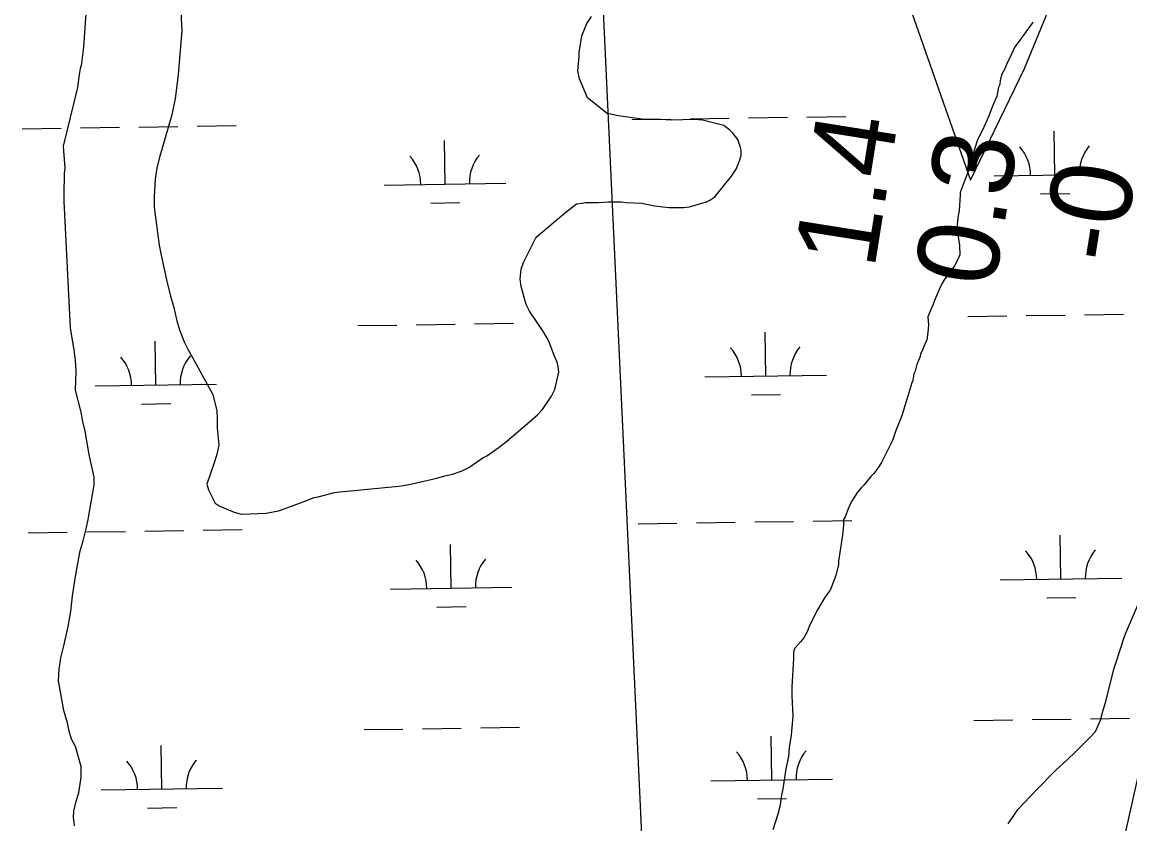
# Model space of a CAD drawing. Extents: x 3807117 to 3845308, y 337856 to 363736.
# Drawn here: x 3830117 to 3831029, y 344118 to 344779 of the extents above; entities that cross this region are included whole.
import ezdxf

# ---------------------------------------------------------------- set-up
doc = ezdxf.new("R2010")
doc.units = 0
for name, color, linetype in [('V-RIVR-RANG', 7, 'Continuous'), ('V-SITE-VEGE', 7, 'Continuous'), ('V-TOPO-DPTH', 7, 'Continuous'), ('V-TOPO-MINR', 7, 'Continuous'), ('V-TOPO-WATR', 7, 'Continuous'), ('V-WETL-SWMP', 7, 'Continuous')]:
    doc.layers.add(name, color=color, linetype=linetype)

msp = doc.modelspace()

# ---------------------------------------------------------------- linework, layer by layer
at = {"layer": 'V-SITE-VEGE'}
for p, q in [((3830168.13, 344757.99), (3830169.93, 344785.64)), ((3830247.83, 344787.15), (3830248.77, 344771.48)), ((3830582, 344777.52), (3830585.68, 344783.06)), ((3830577.86, 344767.37), (3830582, 344777.52)), ((3830946.58, 344774.85), (3830943.36, 344770.7)), ((3830948.88, 344778.54), (3830946.58, 344774.85)), ((3830248.77, 344771.48), (3830246.51, 344745.2)), ((3830575.58, 344753.54), (3830577.86, 344767.37)), ((3830943.36, 344770.7), (3830937.84, 344762.85)), ((3830166.77, 344746.92), (3830168.13, 344757.99)), ((3830934.16, 344758.24), (3830929.56, 344748.09)), ((3830937.84, 344762.85), (3830934.16, 344758.24)), ((3830166.31, 344744.16), (3830166.77, 344746.92)), ((3830574.68, 344738.33), (3830575.58, 344750.31)), ((3830575.58, 344750.31), (3830575.58, 344753.54)), ((3830929.56, 344748.09), (3830927.73, 344744.4)), ((3830164.48, 344735.4), (3830165.39, 344740.47)), ((3830165.39, 344740.47), (3830166.31, 344744.16)), ((3830246.51, 344745.2), (3830245.6, 344735.06)), ((3830576.07, 344731.88), (3830574.68, 344738.33)), ((3830926.35, 344740.71), (3830923.13, 344735.17)), ((3830927.73, 344744.4), (3830926.35, 344740.71)), ((3830163.11, 344724.79), (3830164.48, 344735.4)), ((3830245.6, 344735.06), (3830243.32, 344715.7)), ((3830582.55, 344716.22), (3830576.07, 344731.88)), ((3830922.22, 344730.56), (3830921.76, 344727.34)), ((3830923.13, 344735.17), (3830922.22, 344730.56)), ((3830151.2, 344676.38), (3830163.11, 344724.79)), ((3830920.85, 344725.03), (3830919.47, 344717.66)), ((3830921.76, 344727.34), (3830920.85, 344725.03)), ((3830243.32, 344715.7), (3830240.58, 344702.33)), ((3830598.7, 344703.34), (3830582.55, 344716.22)), ((3830919.47, 344717.66), (3830915.8, 344709.35)), ((3830240.58, 344702.33), (3830230.49, 344668.21)), ((3830607.92, 344701.51), (3830598.7, 344703.34)), ((3830619.45, 344699.68), (3830607.92, 344701.51)), ((3830913.04, 344701.98), (3830912.12, 344700.13)), ((3830915.8, 344709.35), (3830913.04, 344701.98)), ((3830629.13, 344698.31), (3830619.45, 344699.68)), ((3830642.5, 344698.33), (3830629.13, 344698.31)), ((3830651.25, 344697.89), (3830642.5, 344698.33)), ((3830670.61, 344698.38), (3830651.25, 344697.89)), ((3830677.06, 344697.93), (3830670.61, 344698.38)), ((3830694.59, 344693.35), (3830677.06, 344697.93)), ((3830699.66, 344689.66), (3830694.59, 344693.35)), ((3830912.12, 344700.13), (3830907.53, 344689.52)), ((3830702.43, 344686.9), (3830699.66, 344689.66)), ((3830706.13, 344681.84), (3830702.43, 344686.9)), ((3830907.53, 344689.52), (3830903.4, 344681.68)), ((3830151.67, 344672.7), (3830151.2, 344676.38)), ((3830708.44, 344675.39), (3830706.13, 344681.84)), ((3830708.91, 344673.09), (3830708.44, 344675.39)), ((3830903.4, 344681.68), (3830899.27, 344668.77)), ((3830152.61, 344658.41), (3830151.67, 344672.7)), ((3830230.49, 344668.21), (3830228.2, 344658.53)), ((3830704.78, 344657.41), (3830708, 344665.25)), ((3830708, 344665.25), (3830708.91, 344668.94)), ((3830708.91, 344668.94), (3830708.91, 344673.09)), ((3830898.81, 344666.46), (3830897.89, 344664.16)), ((3830899.27, 344668.77), (3830898.81, 344666.46)), ((3830152.16, 344654.26), (3830152.61, 344658.41)), ((3830228.2, 344658.53), (3830226.83, 344649.3)), ((3830701.1, 344651.87), (3830704.78, 344657.41)), ((3830896.52, 344658.17), (3830894.22, 344651.25)), ((3830897.9, 344661.85), (3830896.52, 344658.17)), ((3830897.89, 344664.16), (3830897.9, 344661.85)), ((3830151.73, 344635.82), (3830152.16, 344654.26)), ((3830226.83, 344649.3), (3830225.93, 344635.01)), ((3830687.3, 344634.8), (3830701.1, 344651.87)), ((3830894.22, 344651.25), (3830891.01, 344643.41)), ((3830891.01, 344643.41), (3830889.18, 344638.33)), ((3830889.18, 344638.33), (3830889.18, 344636.03)), ((3830151.73, 344631.22), (3830151.73, 344635.82)), ((3830156.96, 344526.6), (3830151.73, 344631.22)), ((3830225.93, 344635.01), (3830225.94, 344626.26)), ((3830564.72, 344622.17), (3830573.46, 344629.09)), ((3830573.46, 344629.09), (3830578.07, 344629.56)), ((3830578.07, 344629.56), (3830580.84, 344630.03)), ((3830580.84, 344630.03), (3830591.44, 344630.04)), ((3830591.44, 344630.04), (3830599.74, 344630.52)), ((3830599.74, 344630.52), (3830610.34, 344630.53)), ((3830610.34, 344630.53), (3830614.48, 344630.08)), ((3830614.48, 344630.08), (3830626.93, 344629.64)), ((3830626.93, 344629.64), (3830633.85, 344628.26)), ((3830633.85, 344628.26), (3830637.54, 344627.35)), ((3830666.58, 344626.47), (3830680.39, 344630.64)), ((3830680.39, 344630.64), (3830683.16, 344632.03)), ((3830683.16, 344632.03), (3830687.3, 344634.8)), ((3830889.18, 344636.03), (3830888.27, 344623.58)), ((3830225.94, 344626.26), (3830230.14, 344594.92)), ((3830540.32, 344601.39), (3830564.72, 344622.17)), ((3830637.54, 344627.35), (3830649.52, 344625.98)), ((3830649.52, 344625.98), (3830661.5, 344626)), ((3830661.5, 344626), (3830666.58, 344626.47)), ((3830888.27, 344623.58), (3830887.36, 344617.59)), ((3830887.36, 344617.59), (3830886.45, 344608.83)), ((3830537.11, 344594.93), (3830540.32, 344601.39)), ((3830886.45, 344608.83), (3830888.78, 344594.54)), ((3830230.14, 344594.92), (3830232, 344585.25)), ((3830529.75, 344580.63), (3830537.11, 344594.93)), ((3830888.78, 344594.54), (3830888.79, 344586.71)), ((3830232, 344585.25), (3830236.18, 344566.35)), ((3830886.96, 344582.56), (3830884.66, 344577.95)), ((3830887.87, 344584.87), (3830886.96, 344582.56)), ((3830888.79, 344586.71), (3830887.87, 344584.87)), ((3830527.01, 344566.8), (3830527.92, 344575.1)), ((3830527.92, 344575.1), (3830529.75, 344580.63)), ((3830884.66, 344577.95), (3830879.14, 344570.1)), ((3830236.18, 344566.35), (3830239.43, 344552.99)), ((3830527.94, 344560.81), (3830527.01, 344566.8)), ((3830875.92, 344566.41), (3830874.08, 344563.18)), ((3830877.3, 344568.26), (3830875.92, 344566.41)), ((3830879.14, 344570.1), (3830877.3, 344568.26)), ((3830532.11, 344546.07), (3830527.94, 344560.81)), ((3830871.32, 344557.19), (3830868.11, 344549.35)), ((3830872.24, 344559.03), (3830871.32, 344557.19)), ((3830874.08, 344563.18), (3830872.24, 344559.03)), ((3830239.43, 344552.99), (3830241.74, 344544.7)), ((3830534.89, 344540.54), (3830532.11, 344546.07)), ((3830868.11, 344549.35), (3830866.73, 344545.66)), ((3830241.74, 344544.7), (3830244.53, 344532.72)), ((3830546.43, 344523.5), (3830534.89, 344540.54)), ((3830864.44, 344540.58), (3830862.6, 344535.97)), ((3830865.35, 344542.43), (3830864.44, 344540.58)), ((3830866.73, 344545.66), (3830865.35, 344542.43)), ((3830244.53, 344532.72), (3830246.84, 344525.35)), ((3830862.6, 344535.97), (3830863.07, 344529.06)), ((3830863.07, 344529.06), (3830862.62, 344523.07)), ((3830160.22, 344508.63), (3830156.96, 344526.6)), ((3830246.84, 344525.35), (3830250.54, 344515.22)), ((3830550.13, 344517.06), (3830546.43, 344523.5)), ((3830862.62, 344523.07), (3830861.71, 344516.61)), ((3830250.54, 344515.22), (3830253.78, 344508.77)), ((3830551.52, 344513.83), (3830550.13, 344517.06)), ((3830555.22, 344504.16), (3830551.52, 344513.83)), ((3830860.79, 344514.77), (3830858.03, 344507.85)), ((3830861.71, 344516.61), (3830860.79, 344514.77)), ((3830161.15, 344499.87), (3830160.22, 344508.63)), ((3830253.78, 344508.77), (3830257.48, 344502.32)), ((3830257.48, 344502.32), (3830274.12, 344471.93)), ((3830557.53, 344498.63), (3830555.22, 344504.16)), ((3830856.2, 344503.24), (3830853.44, 344496.78)), ((3830856.65, 344505.54), (3830856.2, 344503.24)), ((3830858.03, 344507.85), (3830856.65, 344505.54)), ((3830161.63, 344491.11), (3830161.15, 344499.87)), ((3830161.19, 344475.44), (3830161.63, 344491.11)), ((3830558.46, 344494.95), (3830557.53, 344498.63)), ((3830558.93, 344490.34), (3830558.46, 344494.95)), ((3830852.06, 344491.25), (3830851.15, 344488.94)), ((3830853.44, 344496.78), (3830852.06, 344491.25)), ((3830555.73, 344476.04), (3830558.93, 344490.34)), ((3830850.23, 344483.41), (3830849.32, 344481.56)), ((3830851.15, 344488.94), (3830850.23, 344483.41)), ((3830165.83, 344457.47), (3830161.19, 344475.44)), ((3830552.97, 344470.51), (3830555.73, 344476.04)), ((3830847.02, 344473.27), (3830842.44, 344458.97)), ((3830849.32, 344481.56), (3830847.02, 344473.27)), ((3830274.12, 344471.93), (3830277.36, 344458.56)), ((3830546.53, 344461.28), (3830552.97, 344470.51)), ((3830167.22, 344449.64), (3830165.83, 344457.47)), ((3830277.36, 344458.56), (3830277.83, 344452.11)), ((3830529.04, 344444.66), (3830541.47, 344455.28)), ((3830541.47, 344455.28), (3830545.15, 344459.43)), ((3830545.15, 344459.43), (3830546.53, 344461.28)), ((3830841.52, 344455.28), (3830836.01, 344441.44)), ((3830842.44, 344458.97), (3830841.52, 344455.28)), ((3830169.08, 344441.81), (3830167.22, 344449.64)), ((3830277.83, 344452.11), (3830277.85, 344444.28)), ((3830172.33, 344422.45), (3830169.08, 344441.81)), ((3830277.85, 344444.28), (3830279.25, 344430.45)), ((3830516.15, 344433.58), (3830521.68, 344438.2)), ((3830521.68, 344438.2), (3830529.04, 344444.66)), ((3830836.01, 344441.44), (3830833.71, 344434.99)), ((3830279.25, 344430.45), (3830277.42, 344422.62)), ((3830499.58, 344421.57), (3830509.71, 344428.5)), ((3830509.71, 344428.5), (3830516.15, 344433.58)), ((3830831.88, 344430.84), (3830824.52, 344416.08)), ((3830833.71, 344434.99), (3830831.88, 344430.84)), ((3830173.26, 344418.77), (3830172.33, 344422.45)), ((3830176.51, 344404.02), (3830173.26, 344418.77)), ((3830277.42, 344422.62), (3830275.13, 344414.78)), ((3830484.84, 344411.87), (3830496.35, 344419.72)), ((3830496.35, 344419.72), (3830499.58, 344421.57)), ((3830275.13, 344414.78), (3830269.16, 344398.17)), ((3830471.48, 344406.32), (3830479.32, 344409.1)), ((3830479.32, 344409.1), (3830484.84, 344411.87)), ((3830819.93, 344409.16), (3830818.09, 344406.85)), ((3830821.31, 344411.46), (3830819.93, 344409.16)), ((3830824.52, 344416.08), (3830821.31, 344411.46)), ((3830176.52, 344397.57), (3830176.51, 344404.02)), ((3830438.31, 344398.43), (3830458.58, 344403.07)), ((3830458.58, 344403.07), (3830465.04, 344404.92)), ((3830465.04, 344404.92), (3830471.48, 344406.32)), ((3830815.79, 344404.54), (3830810.27, 344397.62)), ((3830818.09, 344406.85), (3830815.79, 344404.54)), ((3830171.49, 344368.99), (3830176.52, 344397.57)), ((3830269.16, 344398.17), (3830270.55, 344393.57)), ((3830270.55, 344393.57), (3830276.1, 344382.51)), ((3830360.9, 344387.71), (3830374.26, 344391.42)), ((3830374.26, 344391.42), (3830378.4, 344391.89)), ((3830378.4, 344391.89), (3830390.39, 344392.83)), ((3830390.39, 344392.83), (3830398.68, 344393.76)), ((3830398.68, 344393.76), (3830427.25, 344396.57)), ((3830427.25, 344396.57), (3830430.94, 344397.04)), ((3830430.94, 344397.04), (3830438.31, 344398.43)), ((3830804.74, 344391.62), (3830799.69, 344383.78)), ((3830807.96, 344395.31), (3830804.74, 344391.62)), ((3830810.27, 344397.62), (3830807.96, 344395.31)), ((3830276.1, 344382.51), (3830279.33, 344380.21)), ((3830333.72, 344377.99), (3830348.46, 344383.55)), ((3830348.46, 344383.55), (3830357.67, 344387.25)), ((3830357.67, 344387.25), (3830360.9, 344387.71)), ((3830799.69, 344383.78), (3830796.93, 344377.78)), ((3830279.33, 344380.21), (3830289.01, 344376.08)), ((3830289.01, 344376.08), (3830292.7, 344374.71)), ((3830292.7, 344374.71), (3830297.77, 344373.33)), ((3830297.77, 344373.33), (3830318.05, 344374.28)), ((3830318.05, 344374.28), (3830328.19, 344376.14)), ((3830328.19, 344376.14), (3830333.72, 344377.99)), ((3830796.93, 344377.78), (3830794.64, 344371.32)), ((3830170.12, 344362.53), (3830171.49, 344368.99)), ((3830793.26, 344364.41), (3830792.35, 344356.11)), ((3830794.64, 344371.32), (3830793.26, 344369.02)), ((3830793.26, 344369.02), (3830793.26, 344364.41)), ((3830167.37, 344351.47), (3830170.12, 344362.53)), ((3830792.35, 344356.11), (3830789.16, 344334.9)), ((3830165.08, 344343.17), (3830167.37, 344351.47)), ((3830161.42, 344323.8), (3830165.08, 344343.17)), ((3830789.17, 344332.14), (3830786.88, 344322.91)), ((3830789.16, 344334.9), (3830789.17, 344332.14)), ((3830158.68, 344306.28), (3830161.42, 344323.8)), ((3830786.88, 344322.91), (3830783.2, 344313.69)), ((3831028.45, 344282.73), (3831046.36, 344324.23)), ((3830782.28, 344310.92), (3830778.14, 344305.39)), ((3830783.2, 344313.69), (3830782.28, 344310.92)), ((3830157.32, 344293.38), (3830158.68, 344306.28)), ((3830778.14, 344305.39), (3830771.71, 344294.78)), ((3830155.03, 344280.93), (3830157.32, 344293.38)), ((3830771.71, 344294.78), (3830765.27, 344281.86)), ((3830765.27, 344281.86), (3830763.44, 344277.25)), ((3831025.24, 344274.89), (3831028.45, 344282.73)), ((3830151.83, 344266.17), (3830155.03, 344280.93)), ((3830763.44, 344277.25), (3830760.68, 344271.72)), ((3831023.4, 344269.81), (3831025.24, 344274.89)), ((3830149.54, 344257.41), (3830151.83, 344266.17)), ((3830753.32, 344263.41), (3830752.4, 344261.56)), ((3830757.92, 344268.48), (3830753.32, 344263.41)), ((3830760.68, 344271.72), (3830757.92, 344268.48)), ((3831015.6, 344245.83), (3831022.48, 344266.59)), ((3831022.48, 344266.59), (3831023.4, 344269.81)), ((3830147.71, 344245.89), (3830149.08, 344255.11)), ((3830149.08, 344255.11), (3830149.54, 344257.41)), ((3830751.95, 344254.65), (3830750.6, 344231.14)), ((3830752.4, 344261.56), (3830751.94, 344258.34)), ((3830751.94, 344258.34), (3830751.95, 344254.65)), ((3830147.27, 344236.21), (3830147.71, 344245.89)), ((3831009.19, 344219.09), (3831015.6, 344245.83)), ((3830151.45, 344211.79), (3830147.27, 344236.21)), ((3830750.6, 344231.14), (3830750.61, 344223.77)), ((3830750.61, 344223.77), (3830751.56, 344207.17)), ((3831006.9, 344212.17), (3831009.19, 344219.09)), ((3830154.69, 344201.65), (3830151.45, 344211.79)), ((3831004.6, 344203.88), (3831006.9, 344212.17)), ((3830156.09, 344194.74), (3830154.69, 344201.65)), ((3830751.56, 344207.17), (3830750.65, 344197.95)), ((3831000.47, 344194.65), (3831004.6, 344203.88)), ((3830157.94, 344188.29), (3830156.09, 344194.74)), ((3830750.2, 344191.5), (3830748.38, 344181.36)), ((3830750.65, 344197.95), (3830750.2, 344191.5)), ((3830983.91, 344177.57), (3830996.79, 344190.5)), ((3830996.79, 344190.5), (3831000.47, 344194.65)), ((3830161.18, 344182.3), (3830157.94, 344188.29)), ((3830165.81, 344165.72), (3830161.18, 344182.3)), ((3830748.38, 344181.36), (3830747.93, 344173.98)), ((3830747.93, 344173.98), (3830745.63, 344163.84)), ((3830977.46, 344171.57), (3830983.91, 344177.57)), ((3830165.82, 344156.96), (3830165.81, 344165.72)), ((3830745.63, 344163.84), (3830743.36, 344147.25)), ((3830967.79, 344162.8), (3830977.46, 344171.57)), ((3830164, 344144.05), (3830165.82, 344156.96)), ((3830951.69, 344146.18), (3830967.79, 344162.8)), ((3830743.36, 344147.25), (3830741.98, 344140.79)), ((3830936.96, 344130.49), (3830951.69, 344146.18)), ((3830159.88, 344128.84), (3830161.71, 344137.14)), ((3830161.71, 344137.14), (3830164, 344144.05)), ((3830741.98, 344140.79), (3830741.07, 344133.87)), ((3830159.42, 344123.77), (3830159.88, 344128.84)), ((3830739.24, 344126.5), (3830735.11, 344113.59)), ((3830741.07, 344133.87), (3830739.24, 344126.5)), ((3830928.69, 344118.49), (3830936.96, 344130.49)), ((3830160.35, 344116.85), (3830159.42, 344123.77))]:
    msp.add_line(p, q, dxfattribs=at)
at = {"layer": 'V-TOPO-DPTH'}
msp.add_lwpolyline([(3830826.82, 344850.58), (3830897.63, 344648.47), (3830942.14, 344740.39), (3830961.25, 344787.12)], dxfattribs=at)
at = {"layer": 'V-TOPO-MINR'}
for points in [[(3831019.53, 344085.37), (3831128.73, 344571.74), (3831131.33, 344591.55), (3831133.4, 344611.41), (3831134.67, 344631.33), (3831135.41, 344651.29), (3831144.74, 345197.91), (3831144.87, 345235.73), (3831144.32, 345273.53), (3831142.75, 345311.3), (3831140.49, 345349.06), (3831137.67, 345386.79), (3831134.75, 345424.52), (3831131.72, 345462.24), (3831128.6, 345499.95), (3831123.12, 345564.84)], [(3830530.05, 345544.4), (3830535.02, 345541.05), (3830539.92, 345533.09), (3830544.2, 345524.85), (3830547.53, 345516.19), (3830550.24, 345507.24), (3830569.76, 345426.93), (3830571.45, 345419.37), (3830572.95, 345411.77), (3830574.16, 345404.13), (3830575.18, 345396.45), (3830577.72, 345374.31), (3830575.27, 345359.53), (3830569.44, 345347.71), (3830637.04, 343891.56), (3830618.92, 343569.86)]]:
    msp.add_lwpolyline(points, dxfattribs=at)
at = {"layer": 'V-TOPO-WATR'}
msp.add_lwpolyline([(3830826.82, 344850.58), (3830897.63, 344648.47), (3830942.14, 344740.39), (3830961.25, 344787.12)], dxfattribs=at)
at = {"layer": 'V-WETL-SWMP'}
for p, q in [((3830763.12, 344700.42), (3830795.12, 344700.9)), ((3830165.28, 344691.46), (3830197.28, 344691.94)), ((3830213.28, 344692.18), (3830245.27, 344692.66)), ((3830261.27, 344692.9), (3830293.27, 344693.38)), ((3830619.14, 344698.26), (3830651.14, 344698.74)), ((3830667.13, 344698.98), (3830699.13, 344699.46)), ((3830715.13, 344699.7), (3830747.12, 344700.18)), ((3830117.29, 344690.74), (3830149.28, 344691.22)), ((3830967.18, 344652.73), (3830966.64, 344688.72)), ((3830465.32, 344645.21), (3830464.79, 344681.2)), ((3830917.18, 344651.98), (3831017.17, 344653.48)), ((3830415.33, 344644.46), (3830515.32, 344645.96)), ((3830955.41, 344637.12), (3830979.41, 344637.48)), ((3830453.56, 344629.6), (3830477.55, 344629.96)), ((3830895.51, 344536.21), (3830927.5, 344536.69)), ((3830943.5, 344536.93), (3830975.5, 344537.41)), ((3830991.5, 344537.65), (3831023.49, 344538.13)), ((3830393.65, 344528.69), (3830425.65, 344529.17)), ((3830441.65, 344529.41), (3830473.65, 344529.89)), ((3830489.64, 344530.13), (3830521.64, 344530.61)), ((3830729.16, 344487.28), (3830728.62, 344523.28)), ((3830227.3, 344479.76), (3830226.77, 344515.76)), ((3830679.16, 344486.53), (3830779.15, 344488.03)), ((3830177.31, 344479.01), (3830277.3, 344480.51)), ((3830215.54, 344464.15), (3830239.53, 344464.51)), ((3830717.39, 344471.67), (3830741.39, 344472.03)), ((3830624.12, 344365.62), (3830656.12, 344366.1)), ((3830672.12, 344366.34), (3830704.11, 344366.82)), ((3830720.11, 344367.06), (3830752.11, 344367.54)), ((3830768.11, 344367.78), (3830800.1, 344368.26)), ((3830122.27, 344358.1), (3830154.27, 344358.58)), ((3830170.27, 344358.82), (3830202.26, 344359.3)), ((3830218.26, 344359.54), (3830250.26, 344360.02)), ((3830266.26, 344360.26), (3830298.25, 344360.74)), ((3830972.16, 344320.09), (3830971.62, 344356.08)), ((3830470.31, 344312.57), (3830469.77, 344348.57)), ((3830922.17, 344319.34), (3831022.15, 344320.84)), ((3830420.31, 344311.82), (3830520.3, 344313.32)), ((3830960.39, 344304.48), (3830984.39, 344304.84)), ((3830458.54, 344296.96), (3830482.54, 344297.32)), ((3830900.49, 344203.57), (3830932.49, 344204.05)), ((3830948.48, 344204.29), (3830980.48, 344204.77)), ((3830996.48, 344205.01), (3831028.48, 344205.49)), ((3830398.64, 344196.05), (3830430.63, 344196.53)), ((3830446.63, 344196.77), (3830478.63, 344197.25)), ((3830494.63, 344197.49), (3830526.62, 344197.97)), ((3830734.14, 344154.64), (3830733.6, 344190.64)), ((3830232.29, 344147.12), (3830231.75, 344183.12)), ((3830684.15, 344153.89), (3830784.13, 344155.39)), ((3830182.29, 344146.37), (3830282.28, 344147.87)), ((3830722.37, 344139.03), (3830746.37, 344139.39)), ((3830220.52, 344131.51), (3830244.52, 344131.87))]:
    msp.add_line(p, q, dxfattribs=at)
for centre, start, end in [((3830911.93, 344652.37), 0.08653, 41.63019), ((3831022.41, 344654.03), 140.08653, 181.63019), ((3830410.08, 344644.86), 0.08653, 41.63019), ((3830520.55, 344646.51), 140.08653, 181.63019), ((3830673.91, 344486.93), 0.08653, 41.63019), ((3830784.39, 344488.58), 140.08653, 181.63019), ((3830172.06, 344479.41), 0.08653, 41.63019), ((3830282.53, 344481.06), 140.08653, 181.63019), ((3830525.54, 344313.87), 140.08653, 181.63019), ((3830916.92, 344319.74), 0.08653, 41.63019), ((3831027.39, 344321.39), 140.08653, 181.63019), ((3830415.06, 344312.22), 0.08653, 41.63019), ((3830678.9, 344154.29), 0.08653, 41.63019), ((3830789.37, 344155.95), 140.08653, 181.63019), ((3830177.04, 344146.77), 0.08653, 41.63019), ((3830287.52, 344148.43), 140.08653, 181.63019)]:
    msp.add_arc(centre, 35.25, start, end, dxfattribs=at)

# ---------------------------------------------------------------- texts
at = {"layer": 'V-RIVR-RANG'}
for s, p in [('1.4', (3830818.47, 344574.29)), ('0.3', (3830917.26, 344558.8)), ('-0', (3831021.62, 344578.22))]:
    msp.add_text(s, height=67, rotation=80.94833, dxfattribs=at).set_placement(p)

doc.saveas('drawing.dxf')
